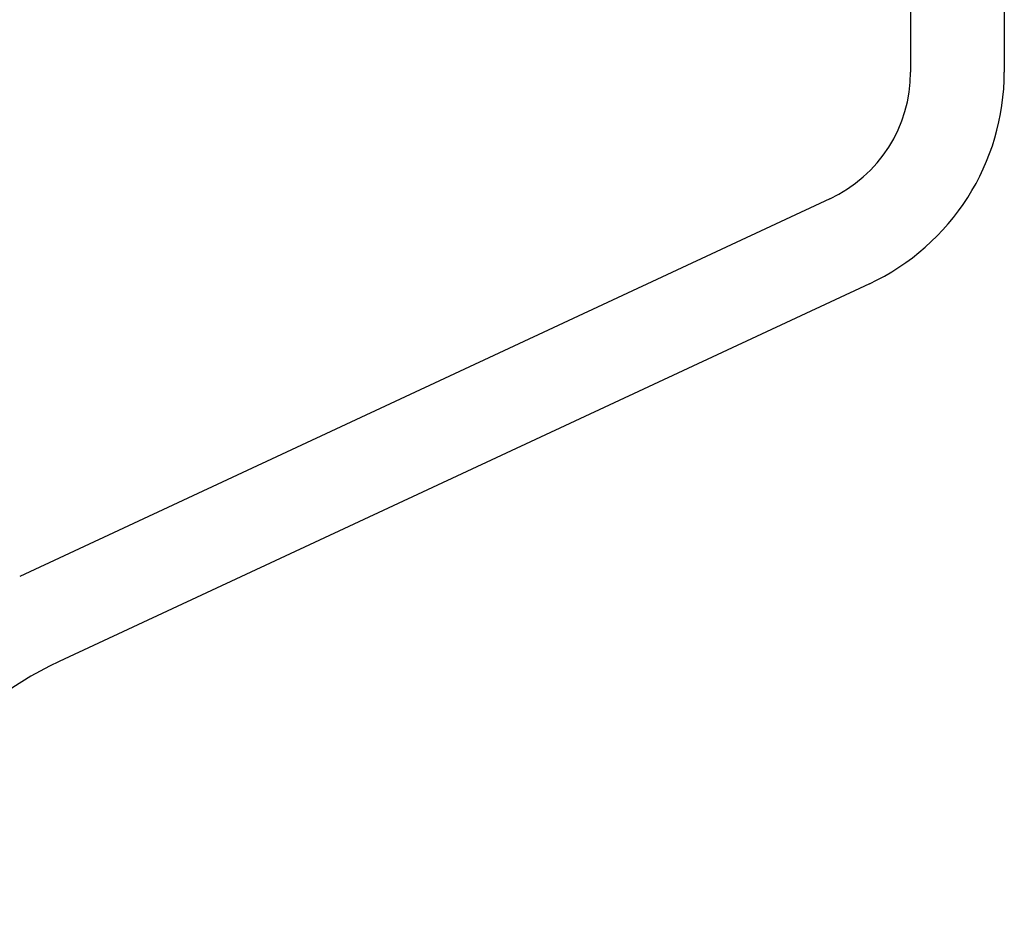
# Model space of a CAD drawing. Extents: x -285 to 5863, y 308 to 3178.
# Tile 385 of 622: x 1800.65 to 1801.7, y 982.807 to 983.78. Entities that reach past the tile are written whole.
import ezdxf

# ---------------------------------------------------------------- set-up
doc = ezdxf.new("R2010")
doc.units = 0
doc.header["$MEASUREMENT"] = 0
doc.layers.add('SPILL-BUCKET', color=1, linetype='CONTINUOUS')

msp = doc.modelspace()

# ---------------------------------------------------------------- linework, layer by layer
at = {"layer": 'SPILL-BUCKET', "color": 1, "linetype": 'Continuous'}
for p, q in [((1801.60014, 984.15124), (1801.60014, 983.72437)), ((1801.70007, 984.15124), (1801.70007, 983.72437)), ((1801.51395, 983.58908), (1800.64968, 983.18606)), ((1801.55618, 983.49851), (1800.69191, 983.09549))]:
    msp.add_line(p, q, dxfattribs=at)
for centre, radius, start, end in [((1801.45086, 983.72437), 0.14927, 295, 0), ((1801.45086, 983.72437), 0.24921, 295, 0), ((1800.85028, 982.75586), 0.37474, 115, 225)]:
    msp.add_arc(centre, radius, start, end, dxfattribs=at)

doc.saveas('drawing.dxf')
